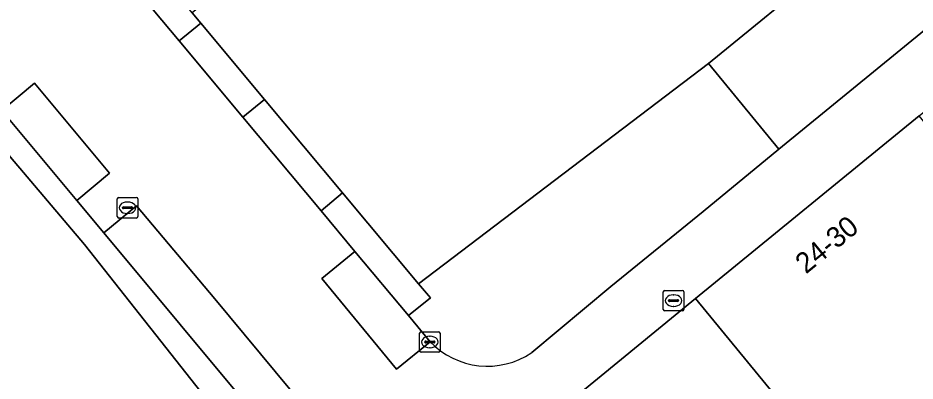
# Model space of a CAD drawing. Extents: x 161087 to 161926, y 382572 to 383873.
# Drawn here: x 161318.51 to 161362.19, y 383129.1 to 383146.78 of the extents above; entities that cross this region are included whole.
import ezdxf

# ---------------------------------------------------------------- set-up
doc = ezdxf.new("R2010")
doc.units = 0
for name, color, linetype in [('IMGEO_Kolk', 7, 'Continuous'), ('IMGEO_Muur', 7, 'Continuous'), ('IMGEO_Pand', 7, 'Continuous'), ('IMGEO_Pand_nummerreeks', 7, 'Continuous'), ('IMGEO_Parkeervlak_open', 7, 'Continuous'), ('IMGEO_Rijbaan_lokaal_open', 7, 'Continuous'), ('IMGEO_Rioolput', 7, 'Continuous'), ('IMGEO_Voetpad_open', 7, 'Continuous')]:
    doc.layers.add(name, color=color, linetype=linetype)

msp = doc.modelspace()

# ---------------------------------------------------------------- linework, layer by layer
at = {"layer": 'IMGEO_Kolk'}
for p, q in [((161349.93, 383132.589), (161349.93, 383133.441)), ((161350.005, 383133.515), (161350.857, 383133.515)), ((161350.418, 383133.295), (161350.443, 383133.295)), ((161350.931, 383133.441), (161350.931, 383132.589)), ((161350.189, 383133.009), (161350.189, 383133.021)), ((161350.627, 383132.972), (161350.229, 383132.972)), ((161350.232, 383133.058), (161350.63, 383133.058)), ((161350.673, 383133.021), (161350.673, 383133.009)), ((161350.857, 383132.515), (161350.005, 383132.515)), ((161350.441, 383132.735), (161350.416, 383132.735)), ((161338.063, 383130.574), (161338.063, 383131.426)), ((161338.138, 383131.5), (161338.99, 383131.5)), ((161338.551, 383131.28), (161338.576, 383131.28)), ((161339.064, 383131.426), (161339.064, 383130.574)), ((161338.322, 383130.994), (161338.322, 383131.006)), ((161338.76, 383130.957), (161338.362, 383130.957)), ((161338.365, 383131.043), (161338.763, 383131.043)), ((161338.574, 383130.72), (161338.549, 383130.72)), ((161338.806, 383131.006), (161338.806, 383130.994)), ((161338.99, 383130.5), (161338.138, 383130.5))]:
    msp.add_line(p, q, dxfattribs=at)
for points in [[(161349.93, 383132.589), (161349.93, 383133.441)], [(161350.005, 383133.515), (161350.857, 383133.515)], [(161350.931, 383133.441), (161350.931, 383132.589)], [(161350.857, 383132.515), (161350.005, 383132.515)], [(161338.063, 383130.574), (161338.063, 383131.426)], [(161338.138, 383131.5), (161338.99, 383131.5)], [(161339.064, 383131.426), (161339.064, 383130.574)], [(161338.99, 383130.5), (161338.138, 383130.5)]]:
    msp.add_lwpolyline(points, dxfattribs=at)
for centre, radius, start, end in [((161350.007, 383133.439), 0.0765, 91.552, 178.448), ((161350.007, 383133.439), 0.0765, 91.552, 178.448), ((161350.855, 383133.439), 0.0765, 1.552, 88.448), ((161350.855, 383133.439), 0.0765, 1.552, 88.448), ((161350.229, 383133.018), 0.0403, 85.8775, 175.7526), ((161350.226, 383133.008), 0.0366, 178.938, 274.7102), ((161350.63, 383133.015), 0.043, 264.8664, 352.4533), ((161350.634, 383133.02), 0.0386, 1.7309, 96.639), ((161350.007, 383132.591), 0.0765, 181.552, 268.448), ((161350.007, 383132.591), 0.0765, 181.552, 268.448), ((161350.855, 383132.591), 0.0765, 271.552, 358.448), ((161350.855, 383132.591), 0.0765, 271.552, 358.448), ((161338.14, 383131.424), 0.0765, 91.552, 178.448), ((161338.14, 383131.424), 0.0765, 91.552, 178.448), ((161338.988, 383131.424), 0.0765, 1.552, 88.448), ((161338.988, 383131.424), 0.0765, 1.552, 88.448), ((161338.362, 383131.003), 0.0403, 85.8775, 175.7526), ((161338.359, 383130.993), 0.0366, 178.938, 274.7102), ((161338.763, 383131), 0.043, 264.8664, 352.4533), ((161338.767, 383131.005), 0.0386, 1.7309, 96.639), ((161338.14, 383130.576), 0.0765, 181.552, 268.448), ((161338.14, 383130.576), 0.0765, 181.552, 268.448), ((161338.988, 383130.576), 0.0765, 271.552, 358.448), ((161338.988, 383130.576), 0.0765, 271.552, 358.448)]:
    msp.add_arc(centre, radius, start, end, dxfattribs=at)
for centre, major_axis, ratio, start_param, end_param in [((161350.417, 383133.015), (-0.387, 0.002), 0.722429, 4.712389, 7.853982), ((161350.442, 383133.015), (-0.39, 0.002), 0.717154, 1.570796, 4.712389), ((161338.55, 383131), (-0.387, 0.002), 0.722429, 4.712389, 7.853982), ((161338.575, 383131), (-0.39, 0.002), 0.717154, 1.570796, 4.712389)]:
    msp.add_ellipse(centre, major_axis=major_axis, ratio=ratio, start_param=start_param, end_param=end_param, dxfattribs=at)
at = {"layer": 'IMGEO_Muur'}
msp.add_lwpolyline([(161338.02, 383133.832), (161352.139, 383144.565)], dxfattribs=at)
at = {"layer": 'IMGEO_Pand'}
for points in [[(161392.446, 383178.663), (161380.349, 383167.931), (161366.415, 383156.428), (161358.027, 383149.381), (161352.139, 383144.565), (161355.558, 383140.385), (161382.954, 383162.789), (161396.597, 383174.217)], [(161362.382, 383142.013), (161351.5, 383133.112), (161361.997, 383120.329), (161372.85, 383129.246)], [(161294.742, 383101.191), (161306.233, 383109.974), (161306.597, 383109.514), (161315.91, 383117.352), (161328.147, 383127.651), (161321.746, 383135.741), (161318.155, 383140.007), (161303.657, 383127.806), (161297.243, 383122.411), (161296.75, 383123.041), (161284.685, 383113.393), (161285.039, 383113), (161286.136, 383113.965), (161286.895, 383113.101), (161285.682, 383112.035), (161288.325, 383109.028), (161289.427, 383109.997), (161294.094, 383104.286), (161292.975, 383103.318), (161294.672, 383101.283)], [(161345.91, 383128.541), (161356.619, 383115.911), (161361.997, 383120.329), (161351.5, 383133.112)]]:
    msp.add_lwpolyline(points, close=True, dxfattribs=at)
at = {"layer": 'IMGEO_Parkeervlak_open'}
for points in [[(161338.02, 383133.832), (161352.139, 383144.565), (161358.027, 383149.381), (161346.802, 383163.107), (161332.145, 383151.051), (161330.097, 383153.555), (161329.701, 383154.039), (161330.302, 383154.531), (161325.419, 383160.501), (161319.403, 383155.581), (161324.798, 383149.498), (161325.735, 383148.61), (161329.168, 383151.42), (161330.445, 383149.858), (161326.987, 383147.03), (161327.407, 383146.528), (161330.518, 383142.806), (161334.311, 383138.269)], [(161321.375, 383137.889), (161322.96, 383139.22), (161319.315, 383143.611), (161317.729, 383142.268)], [(161322.685, 383136.315), (161330.12, 383127.386), (161331.755, 383128.708), (161328.101, 383133.1), (161324.276, 383137.635)], [(161337.522, 383132.286), (161334.914, 383135.414), (161333.299, 383134.098), (161336.936, 383129.67), (161338.578, 383131.016)]]:
    msp.add_lwpolyline(points, close=True, dxfattribs=at)
msp.add_lwpolyline([(161343.527, 383130.482), (161347.38, 383133.706), (161351.874, 383137.347), (161355.558, 383140.385), (161352.139, 383144.565), (161338.02, 383133.832), (161338.597, 383133.149), (161337.522, 383132.286), (161338.578, 383131.016)], dxfattribs=at)
msp.add_arc((161341.369, 383133.684), 3.861, 223.7046, 303.9786, dxfattribs=at)
at = {"layer": 'IMGEO_Rijbaan_lokaal_open'}
for points in [[(161331.884, 383123.579), (161334.699, 383120.333), (161336.976, 383117.545), (161337.445, 383117.924), (161341.44, 383121.151), (161342.01, 383121.612), (161340.173, 383123.848), (161345.91, 383128.541), (161351.5, 383133.112), (161362.382, 383142.013), (161367.869, 383146.5), (161373.745, 383151.306), (161379.196, 383155.764), (161384.889, 383160.421), (161382.954, 383162.789), (161355.558, 383140.385), (161351.874, 383137.347), (161347.38, 383133.706), (161343.527, 383130.482)], [(161317.574, 383153.227), (161317.13, 383153.749), (161313.366, 383150.717), (161311.777, 383149.418), (161315.642, 383144.775), (161317.729, 383142.268), (161319.315, 383143.611), (161322.96, 383139.22), (161321.375, 383137.889), (161322.685, 383136.315), (161324.276, 383137.635), (161328.101, 383133.1), (161331.755, 383128.708), (161330.12, 383127.386), (161332.094, 383125.015)], [(161338.578, 383131.016), (161336.936, 383129.67), (161333.299, 383134.098), (161334.914, 383135.414), (161333.271, 383137.384), (161329.465, 383141.948), (161326.36, 383145.671), (161323.832, 383148.703), (161323.335, 383149.299)]]:
    msp.add_lwpolyline(points, dxfattribs=at)
msp.add_arc((161341.369, 383133.684), 3.861, 223.7046, 303.9786, dxfattribs=at)
at = {"layer": 'IMGEO_Rioolput'}
for p, q in [((161323.345, 383137.111), (161323.345, 383137.963)), ((161323.42, 383138.037), (161324.272, 383138.037)), ((161323.833, 383137.817), (161323.858, 383137.817)), ((161324.346, 383137.963), (161324.346, 383137.111)), ((161323.604, 383137.531), (161323.604, 383137.543)), ((161324.042, 383137.494), (161323.644, 383137.494)), ((161323.647, 383137.58), (161324.045, 383137.58)), ((161323.856, 383137.257), (161323.831, 383137.257)), ((161324.088, 383137.543), (161324.088, 383137.531)), ((161324.272, 383137.037), (161323.42, 383137.037))]:
    msp.add_line(p, q, dxfattribs=at)
for points in [[(161323.345, 383137.111), (161323.345, 383137.963)], [(161323.42, 383138.037), (161324.272, 383138.037)], [(161324.346, 383137.963), (161324.346, 383137.111)], [(161324.272, 383137.037), (161323.42, 383137.037)]]:
    msp.add_lwpolyline(points, dxfattribs=at)
for centre, radius, start, end in [((161323.422, 383137.961), 0.0765, 91.552, 178.448), ((161323.422, 383137.961), 0.0765, 91.552, 178.448), ((161324.27, 383137.961), 0.0765, 1.552, 88.448), ((161324.27, 383137.961), 0.0765, 1.552, 88.448), ((161323.644, 383137.54), 0.0403, 85.8775, 175.7526), ((161323.641, 383137.53), 0.0366, 178.938, 274.7102), ((161324.045, 383137.537), 0.043, 264.8664, 352.4533), ((161324.049, 383137.542), 0.0386, 1.7309, 96.639), ((161323.422, 383137.113), 0.0765, 181.552, 268.448), ((161323.422, 383137.113), 0.0765, 181.552, 268.448), ((161324.27, 383137.113), 0.0765, 271.552, 358.448), ((161324.27, 383137.113), 0.0765, 271.552, 358.448)]:
    msp.add_arc(centre, radius, start, end, dxfattribs=at)
for centre, major_axis, ratio, start_param, end_param in [((161323.832, 383137.537), (-0.387, 0.002), 0.722429, 4.712389, 7.853982), ((161323.857, 383137.537), (-0.39, 0.002), 0.717154, 1.570796, 4.712389)]:
    msp.add_ellipse(centre, major_axis=major_axis, ratio=ratio, start_param=start_param, end_param=end_param, dxfattribs=at)
at = {"layer": 'IMGEO_Voetpad_open'}
for points in [[(161323.335, 383149.299), (161323.832, 383148.703), (161326.36, 383145.671), (161327.407, 383146.528), (161326.987, 383147.03), (161325.735, 383148.61), (161324.798, 383149.498), (161319.403, 383155.581), (161317.13, 383153.749), (161317.574, 383153.227)], [(161332.094, 383125.015), (161330.12, 383127.386), (161322.685, 383136.315), (161321.375, 383137.889), (161317.729, 383142.268), (161315.642, 383144.775), (161314.789, 383144.056), (161318.155, 383140.007), (161321.746, 383135.741), (161328.147, 383127.651), (161329.098, 383126.516), (161329.283, 383126.672), (161331.884, 383123.579)]]:
    msp.add_lwpolyline(points, dxfattribs=at)
for points in [[(161329.465, 383141.948), (161330.518, 383142.806), (161327.407, 383146.528), (161326.36, 383145.671)], [(161334.311, 383138.269), (161330.518, 383142.806), (161329.465, 383141.948), (161333.271, 383137.384)], [(161334.311, 383138.269), (161333.271, 383137.384), (161334.914, 383135.414), (161337.522, 383132.286), (161338.597, 383133.149), (161338.02, 383133.832)]]:
    msp.add_lwpolyline(points, close=True, dxfattribs=at)

# ---------------------------------------------------------------- texts
at = {"layer": 'IMGEO_Pand_nummerreeks'}
msp.add_text('24-30', height=1, rotation=39.282, dxfattribs=at).set_placement((161356.878, 383134.282))

doc.saveas('drawing.dxf')
